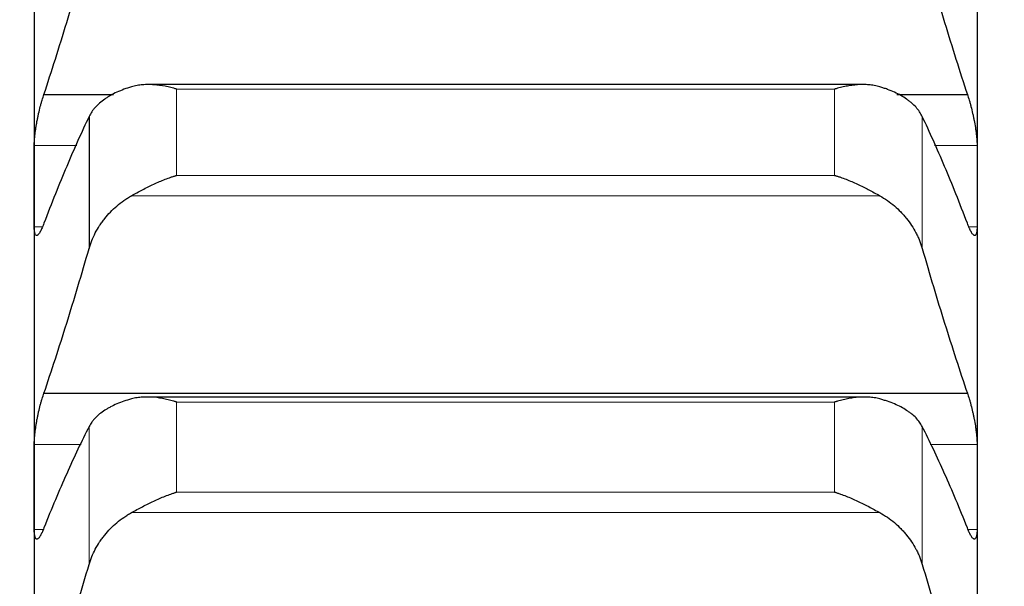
# Model space of a CAD drawing. Header units: inches. Extents: x 0 to 20790, y -12 to 14700.
# Tile 324 of 359: x 13731 to 13785, y 10239 to 10270. Entities that reach past the tile are written whole.
import ezdxf

# ---------------------------------------------------------------- set-up
doc = ezdxf.new("R2010")
doc.units = ezdxf.units.IN
doc.layers.add('1', color=7, linetype='Continuous', true_color=0xffffff)
doc.layers.add('254', color=7, linetype='Continuous', true_color=0xffffff)
doc.styles.add('latin_extended', font='simplex.shx')
doc.dimstyles.get("Standard").update_dxf_attribs({"dimtxt": 0.18, "dimasz": 0.18, "dimexe": 0.18, "dimexo": 0.0625, "dimgap": 0.09, "dimtad": 0, "dimtih": 1, "dimtoh": 1, "dimdec": 4, "dimzin": 0, "dimdsep": 46, "dimtxsty": 'Standard', "dimcen": 0.09, "dimadec": 0, "dimazin": 0, "dimtfac": 1, "dimtdec": 4, "dimtofl": 0, "dimtmove": 0, "dimatfit": 3, "dimfxl": 1, "dimtolj": 1, "dimtzin": 0, "dimarcsym": 0})

# ---------------------------------------------------------------- blocks, each defined once
blk = doc.blocks.new('_U9')
at = {"layer": '254', "color": 3, "linetype": 'Continuous', "lineweight": 13, "transparency": 16777216}
for p, q in [((13783.74, 10241.58), (13783.74, 8251.958)), ((13623.74, 9754.958), (13623.74, 8251.958)), ((13623.74, 8286.958), (12556.24, 8286.958)), ((13501.24, 8286.958), (13378.74, 8286.958)), ((13783.74, 8286.958), (13623.74, 8286.958)), ((13906.24, 8286.958), (14028.74, 8286.958))]:
    blk.add_line(p, q, dxfattribs=at)
at = {"layer": '254', "color": 3, "transparency": 16777216}
for points in [[(13501.24, 8266.541), (13501.24, 8307.374), (13623.74, 8286.958)], [(13906.24, 8307.374), (13906.24, 8266.541), (13783.74, 8286.958)]]:
    blk.add_solid(points, dxfattribs=at)
at = {"layer": 'Defpoints', "color": 0, "transparency": 16777216}
for p in [(13783.74, 10276.58), (13623.74, 9789.958), (13623.74, 8286.958)]:
    blk.add_point(p, dxfattribs=at)
at = {"layer": '254', "color": 2, "lineweight": 13, "transparency": 16777216, "insert": (12617.49, 8674.874), "char_height": 122.5, "attachment_point": 1, "style": 'latin_extended'}
blk.add_mtext('\\A1;\\C2;Flywheel\\P\\C2;90-240', dxfattribs=at)

msp = doc.modelspace()

# ---------------------------------------------------------------- linework, layer by layer
at = {"layer": '1', "color": 2, "linetype": 'Continuous', "lineweight": 25}
for p, q in [((13731.74, 10276.58), (13731.74, 10260.755)), ((13783.74, 10276.58), (13783.74, 10260.755)), ((13777.42, 10266.352), (13738.041, 10266.352)), ((13732.277, 10265.803), (13736.122, 10265.803)), ((13779.322, 10265.803), (13783.202, 10265.803)), ((13734.766, 10264.593), (13734.766, 10257.314)), ((13731.74, 10260.755), (13731.74, 10244.176)), ((13783.74, 10260.755), (13783.74, 10244.176)), ((13732.277, 10249.333), (13783.202, 10249.333)), ((13777.496, 10249.128), (13737.958, 10249.128)), ((13731.74, 10244.176), (13731.74, 10226.869)), ((13783.74, 10244.176), (13783.74, 10226.869))]:
    msp.add_line(p, q, dxfattribs=at)
at = {"layer": '1', "color": 110, "linetype": 'Continuous', "lineweight": 13}
for p, q in [((13739.596, 10266.101), (13775.884, 10266.101)), ((13739.596, 10266.101), (13739.596, 10261.348)), ((13775.884, 10266.101), (13775.884, 10261.348)), ((13780.714, 10264.593), (13780.714, 10257.314)), ((13731.742, 10262.996), (13734.09, 10262.996)), ((13781.389, 10262.996), (13783.737, 10262.996)), ((13739.596, 10261.348), (13775.884, 10261.348)), ((13737.108, 10260.224), (13778.371, 10260.224)), ((13731.742, 10258.514), (13732.194, 10258.514)), ((13783.282, 10258.514), (13783.737, 10258.514)), ((13739.596, 10248.85), (13775.884, 10248.85)), ((13739.596, 10248.85), (13739.596, 10243.888)), ((13775.884, 10248.85), (13775.884, 10243.888)), ((13734.766, 10247.499), (13734.766, 10239.9)), ((13780.714, 10247.499), (13780.714, 10239.9)), ((13731.742, 10246.519), (13734.33, 10246.519)), ((13781.15, 10246.519), (13783.737, 10246.519)), ((13739.596, 10243.888), (13775.884, 10243.888)), ((13737.108, 10242.755), (13778.371, 10242.755)), ((13731.742, 10241.832), (13732.24, 10241.832)), ((13783.238, 10241.832), (13783.737, 10241.832))]:
    msp.add_line(p, q, dxfattribs=at)
at = {"layer": '1', "color": 2, "linetype": 'Continuous', "lineweight": 25}
for points in [[(13732.277, 10265.803), (13732.488, 10266.444), (13732.908, 10267.745), (13733.533, 10269.759), (13734.153, 10271.833), (13734.562, 10273.257), (13734.766, 10273.979)], [(13780.714, 10273.979), (13780.918, 10273.257), (13781.327, 10271.833), (13781.947, 10269.759), (13782.571, 10267.745), (13782.991, 10266.444), (13783.202, 10265.803)], [(13734.766, 10264.593), (13734.562, 10264.165), (13734.153, 10263.278), (13733.533, 10261.854), (13732.908, 10260.337), (13732.488, 10259.264), (13732.277, 10258.712)], [(13783.202, 10258.712), (13782.991, 10259.264), (13782.571, 10260.337), (13781.947, 10261.854), (13781.327, 10263.278), (13780.918, 10264.165), (13780.714, 10264.593)], [(13731.74, 10260.755), (13731.74, 10261.502), (13731.741, 10262.249), (13731.742, 10262.996)], [(13783.737, 10262.996), (13783.739, 10262.249), (13783.74, 10261.502), (13783.74, 10260.755)], [(13731.742, 10258.514), (13731.741, 10259.261), (13731.74, 10260.008), (13731.74, 10260.755)], [(13783.74, 10260.755), (13783.74, 10260.008), (13783.739, 10259.261), (13783.737, 10258.514)], [(13732.277, 10249.333), (13732.488, 10249.955), (13732.908, 10251.22), (13733.533, 10253.182), (13734.153, 10255.21), (13734.562, 10256.605), (13734.766, 10257.314)], [(13780.714, 10257.314), (13780.918, 10256.605), (13781.327, 10255.21), (13781.947, 10253.182), (13782.571, 10251.22), (13782.991, 10249.955), (13783.202, 10249.333)], [(13734.766, 10247.499), (13734.562, 10247.098), (13734.153, 10246.264), (13733.533, 10244.916), (13732.908, 10243.473), (13732.488, 10242.447), (13732.277, 10241.918)], [(13783.202, 10241.918), (13782.991, 10242.447), (13782.571, 10243.473), (13781.947, 10244.916), (13781.327, 10246.264), (13780.918, 10247.098), (13780.714, 10247.499)], [(13731.74, 10244.176), (13731.74, 10244.957), (13731.741, 10245.738), (13731.742, 10246.519)], [(13783.737, 10246.519), (13783.739, 10245.738), (13783.74, 10244.957), (13783.74, 10244.176)], [(13731.742, 10241.832), (13731.741, 10242.613), (13731.74, 10243.394), (13731.74, 10244.176)], [(13783.74, 10244.176), (13783.74, 10243.394), (13783.739, 10242.613), (13783.737, 10241.832)], [(13732.277, 10232.127), (13732.488, 10232.729), (13732.908, 10233.955), (13733.533, 10235.864), (13734.153, 10237.842), (13734.562, 10239.206), (13734.766, 10239.9)], [(13780.714, 10239.9), (13780.918, 10239.206), (13781.327, 10237.842), (13781.947, 10235.864), (13782.571, 10233.955), (13782.991, 10232.729), (13783.202, 10232.127)]]:
    msp.add_open_spline(points, degree=3, dxfattribs=at)
for points, knots in [([(13737.108, 10266.228), (13736.963, 10266.186), (13736.823, 10266.139), (13736.554, 10266.04), (13736.296, 10265.934), (13736.06, 10265.814), (13735.919, 10265.735), (13735.891, 10265.719), (13735.836, 10265.687), (13735.809, 10265.67), (13735.729, 10265.62), (13735.677, 10265.586), (13735.528, 10265.482), (13735.435, 10265.41), (13735.263, 10265.26), (13735.184, 10265.183), (13735.076, 10265.063), (13735.042, 10265.023), (13734.993, 10264.96), (13734.977, 10264.94), (13734.946, 10264.898), (13734.931, 10264.876), (13734.859, 10264.77), (13734.809, 10264.682), (13734.766, 10264.593)], [0, 0, 0, 0, 0.125, 0.125, 0.25, 0.375, 0.375, 0.40625, 0.40625, 0.4375, 0.4375, 0.5, 0.5, 0.625, 0.625, 0.75, 0.75, 0.8125, 0.8125, 0.84375, 0.84375, 0.875, 0.875, 1, 1, 1, 1]), ([(13739.596, 10266.101), (13739.592, 10266.102), (13739.589, 10266.103), (13739.583, 10266.105), (13739.579, 10266.106), (13739.569, 10266.109), (13739.549, 10266.114), (13739.503, 10266.128), (13739.41, 10266.154), (13739.331, 10266.174), (13739.173, 10266.213), (13739.068, 10266.236), (13738.754, 10266.297), (13738.547, 10266.326), (13738.235, 10266.348), (13738.132, 10266.352), (13737.976, 10266.352), (13737.925, 10266.351), (13737.821, 10266.347), (13737.769, 10266.344), (13737.614, 10266.331), (13737.512, 10266.318), (13737.309, 10266.281), (13737.208, 10266.258), (13737.108, 10266.228)], [0, 0, 0, 0, 0.003906, 0.003906, 0.007812, 0.007812, 0.015625, 0.03125, 0.0625, 0.125, 0.125, 0.25, 0.25, 0.5, 0.5, 0.625, 0.625, 0.6875, 0.6875, 0.75, 0.75, 0.875, 0.875, 1, 1, 1, 1]), ([(13778.371, 10266.228), (13778.272, 10266.258), (13778.172, 10266.281), (13777.97, 10266.317), (13777.869, 10266.33), (13777.665, 10266.348), (13777.563, 10266.352), (13777.356, 10266.352), (13777.252, 10266.349), (13777.042, 10266.334), (13776.937, 10266.323), (13776.727, 10266.295), (13776.622, 10266.277), (13776.412, 10266.237), (13776.307, 10266.213), (13776.149, 10266.174), (13776.069, 10266.154), (13775.977, 10266.128), (13775.93, 10266.114), (13775.91, 10266.109), (13775.897, 10266.105), (13775.891, 10266.103), (13775.884, 10266.101)], [0, 0, 0, 0, 0.125, 0.125, 0.25, 0.25, 0.375, 0.375, 0.5, 0.5, 0.625, 0.625, 0.75, 0.75, 0.875, 0.875, 0.9375, 0.96875, 0.984375, 0.992187, 0.992187, 1, 1, 1, 1]), ([(13780.714, 10264.593), (13780.671, 10264.682), (13780.621, 10264.769), (13780.506, 10264.938), (13780.377, 10265.102), (13780.22, 10265.257), (13780.09, 10265.37), (13780.045, 10265.407), (13779.975, 10265.462), (13779.951, 10265.48), (13779.903, 10265.515), (13779.878, 10265.533), (13779.753, 10265.62), (13779.542, 10265.752), (13779.307, 10265.872), (13779.06, 10265.985), (13778.93, 10266.039), (13778.76, 10266.101), (13778.726, 10266.114), (13778.657, 10266.138), (13778.552, 10266.174), (13778.444, 10266.207), (13778.371, 10266.228)], [0, 0, 0, 0, 0.125, 0.125, 0.25, 0.375, 0.375, 0.4375, 0.4375, 0.46875, 0.46875, 0.5, 0.5, 0.625, 0.75, 0.75, 0.875, 0.875, 0.90625, 0.90625, 0.9375, 1, 1, 1, 1]), ([(13731.742, 10262.996), (13731.743, 10263.039), (13731.745, 10263.131), (13731.753, 10263.28), (13731.762, 10263.388), (13731.77, 10263.473), (13731.772, 10263.501), (13731.779, 10263.559), (13731.782, 10263.588), (13731.799, 10263.735), (13731.816, 10263.857), (13731.841, 10264.015), (13731.846, 10264.047), (13731.854, 10264.096), (13731.857, 10264.112), (13731.862, 10264.144), (13731.876, 10264.225), (13731.903, 10264.37), (13731.929, 10264.499), (13731.956, 10264.628), (13731.97, 10264.693), (13732.014, 10264.887), (13732.044, 10265.013), (13732.092, 10265.195), (13732.108, 10265.255), (13732.133, 10265.343), (13732.141, 10265.372), (13732.158, 10265.43), (13732.166, 10265.459), (13732.209, 10265.599), (13732.243, 10265.705), (13732.277, 10265.803)], [0, 0, 0, 0, 0.0625, 0.125, 0.1875, 0.1875, 0.21875, 0.21875, 0.25, 0.25, 0.375, 0.375, 0.40625, 0.40625, 0.421875, 0.421875, 0.4375, 0.5, 0.5625, 0.5625, 0.625, 0.625, 0.75, 0.75, 0.8125, 0.8125, 0.84375, 0.84375, 0.875, 0.875, 1, 1, 1, 1]), ([(13783.202, 10265.803), (13783.237, 10265.704), (13783.271, 10265.599), (13783.321, 10265.433), (13783.338, 10265.375), (13783.363, 10265.287), (13783.371, 10265.257), (13783.387, 10265.197), (13783.395, 10265.166), (13783.435, 10265.013), (13783.466, 10264.888), (13783.509, 10264.697), (13783.523, 10264.632), (13783.544, 10264.534), (13783.55, 10264.502), (13783.563, 10264.436), (13783.57, 10264.404), (13783.601, 10264.242), (13783.623, 10264.114), (13783.648, 10263.956), (13783.653, 10263.925), (13783.662, 10263.862), (13783.667, 10263.831), (13783.68, 10263.738), (13783.687, 10263.678), (13783.708, 10263.502), (13783.719, 10263.39), (13783.728, 10263.259), (13783.729, 10263.233), (13783.732, 10263.182), (13783.733, 10263.158), (13783.736, 10263.085), (13783.737, 10263.039), (13783.737, 10262.996)], [0, 0, 0, 0, 0.125, 0.125, 0.1875, 0.1875, 0.21875, 0.21875, 0.25, 0.25, 0.375, 0.375, 0.4375, 0.4375, 0.46875, 0.46875, 0.5, 0.5, 0.625, 0.625, 0.65625, 0.65625, 0.6875, 0.6875, 0.75, 0.75, 0.875, 0.875, 0.90625, 0.90625, 0.9375, 0.9375, 1, 1, 1, 1]), ([(13737.108, 10260.224), (13737.208, 10260.28), (13737.308, 10260.336), (13737.51, 10260.446), (13737.611, 10260.5), (13737.815, 10260.607), (13737.917, 10260.66), (13738.124, 10260.762), (13738.228, 10260.812), (13738.438, 10260.909), (13738.543, 10260.956), (13738.752, 10261.045), (13738.857, 10261.088), (13739.068, 10261.17), (13739.173, 10261.208), (13739.331, 10261.263), (13739.41, 10261.29), (13739.503, 10261.319), (13739.549, 10261.334), (13739.569, 10261.34), (13739.583, 10261.344), (13739.589, 10261.346), (13739.596, 10261.348)], [0, 0, 0, 0, 0.125, 0.125, 0.25, 0.25, 0.375, 0.375, 0.5, 0.5, 0.625, 0.625, 0.75, 0.75, 0.875, 0.875, 0.9375, 0.96875, 0.984375, 0.992188, 0.992188, 1, 1, 1, 1]), ([(13775.884, 10261.348), (13775.887, 10261.347), (13775.891, 10261.346), (13775.897, 10261.344), (13775.9, 10261.343), (13775.91, 10261.34), (13775.93, 10261.334), (13775.977, 10261.319), (13776.069, 10261.29), (13776.149, 10261.263), (13776.307, 10261.209), (13776.412, 10261.17), (13776.725, 10261.048), (13776.933, 10260.959), (13777.244, 10260.816), (13777.348, 10260.766), (13777.503, 10260.689), (13777.555, 10260.663), (13777.659, 10260.61), (13777.711, 10260.583), (13777.866, 10260.502), (13777.968, 10260.447), (13778.171, 10260.336), (13778.272, 10260.28), (13778.371, 10260.224)], [0, 0, 0, 0, 0.003906, 0.003906, 0.007813, 0.007813, 0.015625, 0.03125, 0.0625, 0.125, 0.125, 0.25, 0.25, 0.5, 0.5, 0.625, 0.625, 0.6875, 0.6875, 0.75, 0.75, 0.875, 0.875, 1, 1, 1, 1]), ([(13734.766, 10257.314), (13734.809, 10257.462), (13734.859, 10257.607), (13734.973, 10257.893), (13735.102, 10258.174), (13735.26, 10258.444), (13735.389, 10258.643), (13735.434, 10258.709), (13735.505, 10258.806), (13735.529, 10258.838), (13735.577, 10258.902), (13735.602, 10258.934), (13735.726, 10259.09), (13735.938, 10259.331), (13736.173, 10259.552), (13736.42, 10259.762), (13736.55, 10259.863), (13736.719, 10259.981), (13736.754, 10260.005), (13736.823, 10260.051), (13736.928, 10260.119), (13737.035, 10260.183), (13737.108, 10260.224)], [0, 0, 0, 0, 0.125, 0.125, 0.25, 0.375, 0.375, 0.4375, 0.4375, 0.46875, 0.46875, 0.5, 0.5, 0.625, 0.75, 0.75, 0.875, 0.875, 0.90625, 0.90625, 0.9375, 1, 1, 1, 1]), ([(13778.371, 10260.224), (13778.517, 10260.142), (13778.657, 10260.054), (13778.926, 10259.866), (13779.184, 10259.667), (13779.42, 10259.445), (13779.561, 10259.3), (13779.588, 10259.271), (13779.643, 10259.211), (13779.671, 10259.181), (13779.751, 10259.09), (13779.802, 10259.029), (13779.952, 10258.841), (13780.045, 10258.713), (13780.216, 10258.45), (13780.295, 10258.315), (13780.404, 10258.108), (13780.438, 10258.038), (13780.487, 10257.932), (13780.503, 10257.896), (13780.533, 10257.825), (13780.548, 10257.789), (13780.621, 10257.608), (13780.671, 10257.462), (13780.714, 10257.314)], [0, 0, 0, 0, 0.125, 0.125, 0.25, 0.375, 0.375, 0.40625, 0.40625, 0.4375, 0.4375, 0.5, 0.5, 0.625, 0.625, 0.75, 0.75, 0.8125, 0.8125, 0.84375, 0.84375, 0.875, 0.875, 1, 1, 1, 1]), ([(13732.277, 10258.712), (13732.243, 10258.615), (13732.209, 10258.528), (13732.159, 10258.411), (13732.142, 10258.374), (13732.117, 10258.322), (13732.109, 10258.306), (13732.093, 10258.274), (13732.084, 10258.259), (13732.044, 10258.186), (13732.014, 10258.14), (13731.971, 10258.087), (13731.957, 10258.073), (13731.936, 10258.055), (13731.929, 10258.05), (13731.916, 10258.042), (13731.91, 10258.039), (13731.879, 10258.026), (13731.856, 10258.028), (13731.832, 10258.047), (13731.827, 10258.051), (13731.817, 10258.062), (13731.813, 10258.068), (13731.8, 10258.09), (13731.792, 10258.107), (13731.772, 10258.167), (13731.761, 10258.22), (13731.752, 10258.301), (13731.75, 10258.318), (13731.748, 10258.353), (13731.746, 10258.372), (13731.744, 10258.429), (13731.743, 10258.47), (13731.742, 10258.514)], [0, 0, 0, 0, 0.125, 0.125, 0.1875, 0.1875, 0.21875, 0.21875, 0.25, 0.25, 0.375, 0.375, 0.4375, 0.4375, 0.46875, 0.46875, 0.5, 0.5, 0.625, 0.625, 0.65625, 0.65625, 0.6875, 0.6875, 0.75, 0.75, 0.875, 0.875, 0.90625, 0.90625, 0.9375, 0.9375, 1, 1, 1, 1]), ([(13783.737, 10258.514), (13783.737, 10258.47), (13783.735, 10258.389), (13783.727, 10258.284), (13783.718, 10258.225), (13783.71, 10258.185), (13783.707, 10258.172), (13783.701, 10258.149), (13783.698, 10258.138), (13783.681, 10258.087), (13783.664, 10258.059), (13783.639, 10258.04), (13783.634, 10258.037), (13783.626, 10258.033), (13783.623, 10258.032), (13783.618, 10258.031), (13783.604, 10258.028), (13783.577, 10258.033), (13783.551, 10258.049), (13783.524, 10258.072), (13783.51, 10258.086), (13783.466, 10258.139), (13783.436, 10258.186), (13783.388, 10258.272), (13783.372, 10258.304), (13783.347, 10258.355), (13783.339, 10258.373), (13783.322, 10258.41), (13783.313, 10258.429), (13783.271, 10258.528), (13783.237, 10258.615), (13783.202, 10258.712)], [0, 0, 0, 0, 0.0625, 0.125, 0.1875, 0.1875, 0.21875, 0.21875, 0.25, 0.25, 0.375, 0.375, 0.40625, 0.40625, 0.421875, 0.421875, 0.4375, 0.5, 0.5625, 0.5625, 0.625, 0.625, 0.75, 0.75, 0.8125, 0.8125, 0.84375, 0.84375, 0.875, 0.875, 1, 1, 1, 1]), ([(13731.742, 10246.519), (13731.743, 10246.565), (13731.745, 10246.66), (13731.753, 10246.815), (13731.762, 10246.925), (13731.77, 10247.012), (13731.772, 10247.041), (13731.779, 10247.1), (13731.782, 10247.13), (13731.799, 10247.28), (13731.816, 10247.404), (13731.841, 10247.563), (13731.846, 10247.595), (13731.854, 10247.644), (13731.857, 10247.66), (13731.862, 10247.693), (13731.876, 10247.774), (13731.903, 10247.92), (13731.929, 10248.049), (13731.956, 10248.178), (13731.97, 10248.243), (13732.014, 10248.436), (13732.044, 10248.56), (13732.092, 10248.74), (13732.108, 10248.798), (13732.133, 10248.885), (13732.141, 10248.914), (13732.158, 10248.97), (13732.166, 10248.998), (13732.209, 10249.135), (13732.243, 10249.238), (13732.277, 10249.333)], [0, 0, 0, 0, 0.0625, 0.125, 0.1875, 0.1875, 0.21875, 0.21875, 0.25, 0.25, 0.375, 0.375, 0.40625, 0.40625, 0.421875, 0.421875, 0.4375, 0.5, 0.5625, 0.5625, 0.625, 0.625, 0.75, 0.75, 0.8125, 0.8125, 0.84375, 0.84375, 0.875, 0.875, 1, 1, 1, 1]), ([(13739.596, 10248.85), (13739.592, 10248.851), (13739.589, 10248.852), (13739.583, 10248.854), (13739.579, 10248.855), (13739.569, 10248.858), (13739.549, 10248.864), (13739.503, 10248.878), (13739.41, 10248.905), (13739.331, 10248.927), (13739.173, 10248.968), (13739.068, 10248.993), (13738.754, 10249.059), (13738.547, 10249.092), (13738.235, 10249.12), (13738.132, 10249.125), (13737.976, 10249.128), (13737.925, 10249.128), (13737.821, 10249.126), (13737.769, 10249.124), (13737.614, 10249.114), (13737.512, 10249.104), (13737.309, 10249.071), (13737.208, 10249.05), (13737.108, 10249.023)], [0, 0, 0, 0, 0.003906, 0.003906, 0.007813, 0.007813, 0.015625, 0.03125, 0.0625, 0.125, 0.125, 0.25, 0.25, 0.5, 0.5, 0.625, 0.625, 0.6875, 0.6875, 0.75, 0.75, 0.875, 0.875, 1, 1, 1, 1]), ([(13778.371, 10249.023), (13778.272, 10249.05), (13778.172, 10249.071), (13777.97, 10249.103), (13777.869, 10249.114), (13777.665, 10249.127), (13777.563, 10249.129), (13777.356, 10249.126), (13777.252, 10249.12), (13777.042, 10249.101), (13776.937, 10249.089), (13776.727, 10249.057), (13776.622, 10249.037), (13776.412, 10248.993), (13776.307, 10248.968), (13776.149, 10248.927), (13776.069, 10248.905), (13775.977, 10248.878), (13775.93, 10248.864), (13775.91, 10248.858), (13775.897, 10248.854), (13775.891, 10248.852), (13775.884, 10248.85)], [0, 0, 0, 0, 0.125, 0.125, 0.25, 0.25, 0.375, 0.375, 0.5, 0.5, 0.625, 0.625, 0.75, 0.75, 0.875, 0.875, 0.9375, 0.96875, 0.984375, 0.992187, 0.992187, 1, 1, 1, 1]), ([(13783.202, 10249.333), (13783.237, 10249.238), (13783.271, 10249.136), (13783.321, 10248.973), (13783.338, 10248.917), (13783.363, 10248.83), (13783.371, 10248.801), (13783.387, 10248.742), (13783.395, 10248.711), (13783.435, 10248.56), (13783.466, 10248.436), (13783.509, 10248.246), (13783.523, 10248.182), (13783.544, 10248.084), (13783.55, 10248.051), (13783.563, 10247.986), (13783.57, 10247.954), (13783.601, 10247.791), (13783.623, 10247.663), (13783.648, 10247.503), (13783.653, 10247.471), (13783.662, 10247.408), (13783.667, 10247.376), (13783.68, 10247.282), (13783.687, 10247.221), (13783.708, 10247.042), (13783.719, 10246.928), (13783.728, 10246.792), (13783.729, 10246.765), (13783.732, 10246.713), (13783.733, 10246.688), (13783.736, 10246.613), (13783.737, 10246.565), (13783.737, 10246.519)], [0, 0, 0, 0, 0.125, 0.125, 0.1875, 0.1875, 0.21875, 0.21875, 0.25, 0.25, 0.375, 0.375, 0.4375, 0.4375, 0.46875, 0.46875, 0.5, 0.5, 0.625, 0.625, 0.65625, 0.65625, 0.6875, 0.6875, 0.75, 0.75, 0.875, 0.875, 0.90625, 0.90625, 0.9375, 0.9375, 1, 1, 1, 1]), ([(13737.108, 10249.023), (13736.963, 10248.983), (13736.823, 10248.941), (13736.554, 10248.849), (13736.296, 10248.75), (13736.06, 10248.639), (13735.919, 10248.565), (13735.891, 10248.55), (13735.836, 10248.52), (13735.809, 10248.505), (13735.729, 10248.458), (13735.677, 10248.426), (13735.528, 10248.329), (13735.435, 10248.262), (13735.263, 10248.123), (13735.184, 10248.051), (13735.076, 10247.939), (13735.042, 10247.901), (13734.993, 10247.843), (13734.977, 10247.823), (13734.946, 10247.784), (13734.931, 10247.764), (13734.859, 10247.664), (13734.809, 10247.583), (13734.766, 10247.499)], [0, 0, 0, 0, 0.125, 0.125, 0.25, 0.375, 0.375, 0.40625, 0.40625, 0.4375, 0.4375, 0.5, 0.5, 0.625, 0.625, 0.75, 0.75, 0.8125, 0.8125, 0.84375, 0.84375, 0.875, 0.875, 1, 1, 1, 1]), ([(13780.714, 10247.499), (13780.671, 10247.583), (13780.621, 10247.664), (13780.506, 10247.822), (13780.377, 10247.975), (13780.22, 10248.12), (13780.09, 10248.225), (13780.045, 10248.26), (13779.975, 10248.311), (13779.951, 10248.327), (13779.903, 10248.361), (13779.878, 10248.377), (13779.753, 10248.458), (13779.542, 10248.581), (13779.307, 10248.692), (13779.06, 10248.797), (13778.93, 10248.847), (13778.76, 10248.905), (13778.726, 10248.917), (13778.657, 10248.939), (13778.552, 10248.972), (13778.444, 10249.003), (13778.371, 10249.023)], [0, 0, 0, 0, 0.125, 0.125, 0.25, 0.375, 0.375, 0.4375, 0.4375, 0.46875, 0.46875, 0.5, 0.5, 0.625, 0.75, 0.75, 0.875, 0.875, 0.90625, 0.90625, 0.9375, 1, 1, 1, 1]), ([(13737.108, 10242.755), (13737.208, 10242.81), (13737.308, 10242.865), (13737.51, 10242.974), (13737.611, 10243.028), (13737.815, 10243.135), (13737.917, 10243.187), (13738.124, 10243.29), (13738.228, 10243.341), (13738.438, 10243.439), (13738.543, 10243.486), (13738.752, 10243.577), (13738.857, 10243.621), (13739.068, 10243.704), (13739.173, 10243.744), (13739.331, 10243.8), (13739.41, 10243.828), (13739.503, 10243.858), (13739.549, 10243.873), (13739.569, 10243.88), (13739.583, 10243.884), (13739.589, 10243.886), (13739.596, 10243.888)], [0, 0, 0, 0, 0.125, 0.125, 0.25, 0.25, 0.375, 0.375, 0.5, 0.5, 0.625, 0.625, 0.75, 0.75, 0.875, 0.875, 0.9375, 0.96875, 0.984375, 0.992187, 0.992187, 1, 1, 1, 1]), ([(13775.884, 10243.888), (13775.887, 10243.887), (13775.891, 10243.886), (13775.897, 10243.884), (13775.9, 10243.883), (13775.91, 10243.88), (13775.93, 10243.873), (13775.977, 10243.858), (13776.069, 10243.828), (13776.149, 10243.8), (13776.307, 10243.744), (13776.412, 10243.704), (13776.725, 10243.58), (13776.933, 10243.489), (13777.244, 10243.344), (13777.348, 10243.294), (13777.503, 10243.217), (13777.555, 10243.191), (13777.659, 10243.138), (13777.711, 10243.111), (13777.866, 10243.03), (13777.968, 10242.976), (13778.171, 10242.866), (13778.272, 10242.81), (13778.371, 10242.755)], [0, 0, 0, 0, 0.003906, 0.003906, 0.007812, 0.007812, 0.015625, 0.03125, 0.0625, 0.125, 0.125, 0.25, 0.25, 0.5, 0.5, 0.625, 0.625, 0.6875, 0.6875, 0.75, 0.75, 0.875, 0.875, 1, 1, 1, 1]), ([(13734.766, 10239.9), (13734.809, 10240.045), (13734.859, 10240.188), (13734.973, 10240.468), (13735.102, 10240.743), (13735.26, 10241.008), (13735.389, 10241.203), (13735.434, 10241.268), (13735.505, 10241.363), (13735.529, 10241.395), (13735.577, 10241.457), (13735.602, 10241.488), (13735.726, 10241.642), (13735.938, 10241.878), (13736.173, 10242.095), (13736.42, 10242.302), (13736.55, 10242.4), (13736.719, 10242.517), (13736.754, 10242.54), (13736.823, 10242.585), (13736.928, 10242.652), (13737.035, 10242.715), (13737.108, 10242.755)], [0, 0, 0, 0, 0.125, 0.125, 0.25, 0.375, 0.375, 0.4375, 0.4375, 0.46875, 0.46875, 0.5, 0.5, 0.625, 0.75, 0.75, 0.875, 0.875, 0.90625, 0.90625, 0.9375, 1, 1, 1, 1]), ([(13778.371, 10242.755), (13778.517, 10242.674), (13778.657, 10242.588), (13778.926, 10242.403), (13779.184, 10242.208), (13779.42, 10241.99), (13779.561, 10241.848), (13779.588, 10241.819), (13779.643, 10241.761), (13779.671, 10241.731), (13779.751, 10241.642), (13779.802, 10241.581), (13779.952, 10241.398), (13780.045, 10241.272), (13780.216, 10241.013), (13780.295, 10240.881), (13780.404, 10240.678), (13780.438, 10240.609), (13780.487, 10240.506), (13780.503, 10240.471), (13780.533, 10240.401), (13780.548, 10240.365), (13780.621, 10240.188), (13780.671, 10240.045), (13780.714, 10239.9)], [0, 0, 0, 0, 0.125, 0.125, 0.25, 0.375, 0.375, 0.40625, 0.40625, 0.4375, 0.4375, 0.5, 0.5, 0.625, 0.625, 0.75, 0.75, 0.8125, 0.8125, 0.84375, 0.84375, 0.875, 0.875, 1, 1, 1, 1]), ([(13732.277, 10241.918), (13732.243, 10241.825), (13732.209, 10241.741), (13732.159, 10241.63), (13732.142, 10241.595), (13732.117, 10241.547), (13732.109, 10241.532), (13732.093, 10241.502), (13732.084, 10241.488), (13732.044, 10241.421), (13732.014, 10241.379), (13731.971, 10241.335), (13731.957, 10241.323), (13731.936, 10241.309), (13731.929, 10241.305), (13731.916, 10241.3), (13731.91, 10241.298), (13731.879, 10241.291), (13731.856, 10241.299), (13731.832, 10241.324), (13731.827, 10241.33), (13731.817, 10241.343), (13731.813, 10241.351), (13731.8, 10241.376), (13731.792, 10241.395), (13731.772, 10241.463), (13731.761, 10241.521), (13731.752, 10241.608), (13731.75, 10241.626), (13731.748, 10241.663), (13731.746, 10241.683), (13731.744, 10241.743), (13731.743, 10241.786), (13731.742, 10241.832)], [0, 0, 0, 0, 0.125, 0.125, 0.1875, 0.1875, 0.21875, 0.21875, 0.25, 0.25, 0.375, 0.375, 0.4375, 0.4375, 0.46875, 0.46875, 0.5, 0.5, 0.625, 0.625, 0.65625, 0.65625, 0.6875, 0.6875, 0.75, 0.75, 0.875, 0.875, 0.90625, 0.90625, 0.9375, 0.9375, 1, 1, 1, 1]), ([(13783.737, 10241.832), (13783.737, 10241.786), (13783.735, 10241.701), (13783.727, 10241.589), (13783.718, 10241.526), (13783.71, 10241.482), (13783.707, 10241.468), (13783.701, 10241.442), (13783.698, 10241.43), (13783.681, 10241.373), (13783.664, 10241.34), (13783.639, 10241.314), (13783.634, 10241.31), (13783.626, 10241.305), (13783.623, 10241.303), (13783.618, 10241.3), (13783.604, 10241.295), (13783.577, 10241.293), (13783.551, 10241.304), (13783.524, 10241.322), (13783.51, 10241.334), (13783.466, 10241.379), (13783.436, 10241.421), (13783.388, 10241.5), (13783.372, 10241.53), (13783.347, 10241.578), (13783.339, 10241.594), (13783.322, 10241.629), (13783.313, 10241.647), (13783.271, 10241.741), (13783.237, 10241.825), (13783.202, 10241.918)], [0, 0, 0, 0, 0.0625, 0.125, 0.1875, 0.1875, 0.21875, 0.21875, 0.25, 0.25, 0.375, 0.375, 0.40625, 0.40625, 0.421875, 0.421875, 0.4375, 0.5, 0.5625, 0.5625, 0.625, 0.625, 0.75, 0.75, 0.8125, 0.8125, 0.84375, 0.84375, 0.875, 0.875, 1, 1, 1, 1])]:
    msp.add_open_spline(points, degree=3, knots=knots, dxfattribs=at)

# ---------------------------------------------------------------- dimensions: what is measured, and where the dimension line sits
at = {"layer": '254', "color": 2, "linetype": 'Continuous', "lineweight": 13}
dim = msp.add_linear_dim(base=(13623.74, 8286.958), p1=(13783.74, 10276.58), p2=(13623.74, 9789.958), text='\\C2;Flywheel\\P\\C2;90-240', dimstyle='Standard', override={"dimscale": 35, "dimtxt": 3.5, "dimasz": 3.5, "dimexe": 1, "dimexo": 1, "dimgap": 1.75, "dimtad": 1, "dimtih": 1, "dimtoh": 0, "dimdec": 2, "dimlfac": 0.028571, "dimzin": 8, "dimdsep": 46, "dimlunit": 2, "dimpost": '', "dimtxsty": 'latin_extended', "dimsah": 1, "dimse1": 0, "dimse2": 0, "dimsd1": 0, "dimsd2": 0, "dimclrd": 3, "dimclre": 3, "dimclrt": 2, "dimtol": 0, "dimtm": -0.1, "dimtfac": 0.714286, "dimtdec": 3, "dimtofl": 1, "dimtmove": 0, "dimtzin": 8, "dimlwd": 13, "dimlwe": 13}, dxfattribs=at)
dim.commit()
dim.dimension.update_dxf_attribs({"geometry": '_U9', "text_midpoint": (12967.49, 8286.958), "dimtype": 160})

doc.saveas('drawing.dxf')
